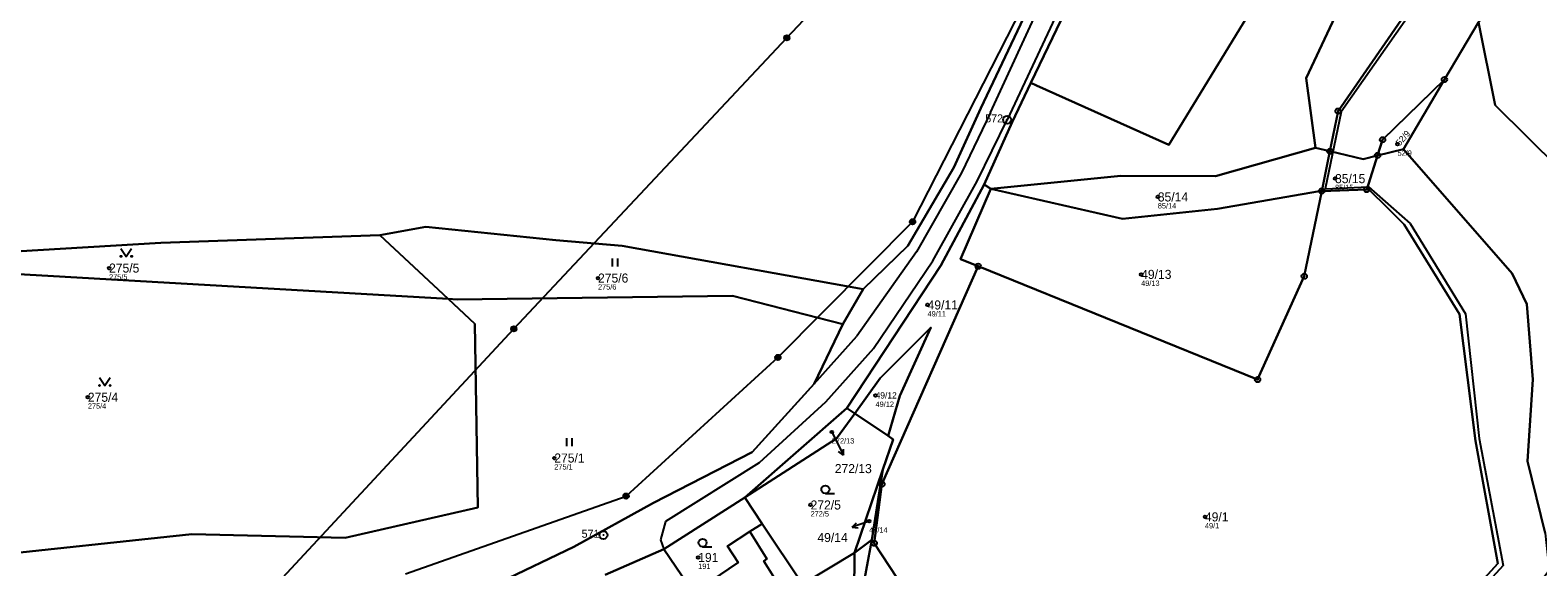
# Model space of a CAD drawing. Extents: x -734504 to -730695, y -1027923 to -1024502.
# Drawn here: x -732370.5 to -732087.5, y -1026341.5 to -1026240.6 of the extents above; entities that cross this region are included whole.
import ezdxf

# ---------------------------------------------------------------- set-up
doc = ezdxf.new("R2010")
doc.units = 0
for name, color, linetype in [('Definiční body', 7, 'Continuous'), ('Hranice parcel', 7, 'Continuous'), ('Parcelní čísla', 7, 'Continuous'), ('Polygon budovy', 7, 'Continuous'), ('Polygon parcely', 7, 'Continuous'), ('Pop  PČ popisy', 7, 'Continuous'), ('Poz předměty', 7, 'Continuous'), ('Vnitřní kresba', 7, 'Continuous'), ('Značky bodu BP', 7, 'Continuous'), ('Značky kultur', 7, 'Continuous')]:
    doc.layers.add(name, color=color, linetype=linetype)

msp = doc.modelspace()

# ---------------------------------------------------------------- linework, layer by layer
at = {"layer": 'Definiční body'}
for centre in [(-732113.81, -1026262.08), (-732125.55, -1026268.54), (-732158.82, -1026271.98), (-732355.72, -1026285.34), (-732263.92, -1026287.22), (-732161.95, -1026286.53), (-732202.05, -1026292.27), (-732359.7, -1026309.61), (-732211.81, -1026309.26), (-732220.03, -1026316.14), (-732272.13, -1026321.03), (-732224.01, -1026329.85), (-732213.01, -1026332.89), (-732149.97, -1026332.09), (-732245.11, -1026339.71)]:
    msp.add_circle(centre, 0.25, dxfattribs=at)
at = {"layer": 'Hranice parcel'}
for p, q in [((-732105.01, -1026249.93), (-732098.64, -1026239.13)), ((-732112.72, -1026262.99), (-732105.01, -1026249.93)), ((-732129.2, -1026262.77), (-732126.51, -1026263.4)), ((-732128.05, -1026270.88), (-732126.51, -1026263.4)), ((-732117.55, -1026264.18), (-732112.72, -1026262.99)), ((-732117.55, -1026264.18), (-732119.6, -1026270.59)), ((-732191.44, -1026269.64), (-732190.15, -1026270.47)), ((-732119.6, -1026270.59), (-732128.05, -1026270.88)), ((-732292.06, -1026291.14), (-732304.87, -1026279.14)), ((-732214.11, -1026289.29), (-732217.96, -1026295.89)), ((-732223.31, -1026307.07), (-732217.96, -1026295.89)), ((-732236.38, -1026328.43), (-732217.19, -1026311.66)), ((-732217.19, -1026311.66), (-732215.73, -1026312.65)), ((-732209.47, -1026316.89), (-732215.73, -1026312.65)), ((-732209.47, -1026316.89), (-732208.53, -1026317.53)), ((-732208.53, -1026317.53), (-732210.44, -1026323.16)), ((-732215.76, -1026338.84), (-732210.44, -1026323.16)), ((-732210.44, -1026323.16), (-732212.49, -1026336.39)), ((-732236.38, -1026328.43), (-732251.56, -1026338.17)), ((-732233.13, -1026333.41), (-732236.38, -1026328.43)), ((-732225.51, -1026344.75), (-732233.13, -1026333.41)), ((-732212.49, -1026336.39), (-732215.91, -1026354.5)), ((-732212.49, -1026336.39), (-732215.76, -1026338.84)), ((-732212.06, -1026337.04), (-732212.49, -1026336.39)), ((-732212.06, -1026337.04), (-732204.85, -1026347.98)), ((-732251.56, -1026338.17), (-732262.59, -1026342.98)), ((-732251.56, -1026338.17), (-732246.02, -1026346.36)), ((-732215.76, -1026338.84), (-732225.51, -1026344.75)), ((-732215.91, -1026354.5), (-732215.76, -1026338.84))]:
    msp.add_line(p, q, dxfattribs=at)
for points in [[(-732214.11, -1026289.29), (-732205.74, -1026281.18), (-732197.1, -1026266.43), (-732192.04, -1026255.29), (-732180.05, -1026229.9), (-732166.07, -1026198.43), (-732155.08, -1026176.13), (-732146.93, -1026164.06)], [(-732152.55, -1026186.92), (-732159.33, -1026201.71), (-732173.77, -1026231.98), (-732182.67, -1026250.57)], [(-732129.2, -1026262.77), (-732130.96, -1026249.66), (-732122.57, -1026231.77), (-732113.43, -1026217.9), (-732096.21, -1026207.5), (-732094.04, -1026201.57), (-732091.96, -1026192.26)], [(-732061.56, -1026190.95), (-732087.87, -1026202.08), (-732124.97, -1026255.85), (-732126.51, -1026263.4)], [(-732182.67, -1026250.57), (-732181.6, -1026251.05), (-732156.77, -1026262.18), (-732124.35, -1026209.08)], [(-732098.64, -1026239.13), (-732095.48, -1026254.73), (-732071.52, -1026278.48), (-732055.09, -1026298.35)], [(-732182.67, -1026250.57), (-732186.18, -1026257.93), (-732191.44, -1026269.64)], [(-732117.55, -1026264.18), (-732116.61, -1026261.24), (-732105.01, -1026249.93)], [(-732190.15, -1026270.47), (-732165.74, -1026268.02), (-732147.96, -1026268.08), (-732129.2, -1026262.77)], [(-732126.51, -1026263.4), (-732120.29, -1026264.86), (-732117.55, -1026264.18)], [(-732112.72, -1026262.99), (-732112.35, -1026263.41), (-732092.28, -1026286.34), (-732089.52, -1026292.13), (-732088.43, -1026306.25), (-732089.41, -1026321.62), (-732086.1, -1026335.12), (-732085.34, -1026342.14), (-732090.54, -1026349.05)], [(-732191.44, -1026269.64), (-732199.58, -1026284.89), (-732217.19, -1026311.66)], [(-732192.55, -1026285), (-732195.87, -1026283.65), (-732190.15, -1026270.47)], [(-732128.05, -1026270.88), (-732131.32, -1026286.89), (-732140.08, -1026306.29), (-732192.55, -1026285)], [(-732190.15, -1026270.47), (-732165.47, -1026276.08), (-732147.6, -1026274.19), (-732128.49, -1026270.9), (-732128.05, -1026270.88)], [(-732152.31, -1026372.87), (-732146.8, -1026375.56), (-732139.08, -1026379.32), (-732125.57, -1026383.53), (-732113.68, -1026377.44), (-732101, -1026362.93), (-732103.89, -1026350.64), (-732094.97, -1026340.83), (-732099.17, -1026317.82), (-732102.16, -1026293.98), (-732112.54, -1026277.18), (-732115.64, -1026274.11), (-732119.2, -1026270.58), (-732119.6, -1026270.59)], [(-732304.87, -1026279.14), (-732296.27, -1026277.6), (-732271.87, -1026280.13), (-732259.36, -1026281.15), (-732214.11, -1026289.29)], [(-732440.69, -1026280.59), (-732421.87, -1026282.85), (-732406.56, -1026283.61), (-732373.26, -1026282.21), (-732346.03, -1026280.61), (-732304.87, -1026279.14)], [(-732292.06, -1026291.14), (-732419.58, -1026283.82), (-732440.3, -1026284.21)], [(-732192.55, -1026285), (-732210.62, -1026325.93), (-732212.06, -1026337.04)], [(-732292.06, -1026291.14), (-732287.07, -1026295.82), (-732286.51, -1026330.31), (-732311.41, -1026336.02), (-732340.16, -1026335.34), (-732380.11, -1026339.6), (-732400.51, -1026343.36)], [(-732217.96, -1026295.89), (-732238.69, -1026290.56), (-732290.39, -1026291.24), (-732292.06, -1026291.14)], [(-732215.73, -1026312.65), (-732210.94, -1026306), (-732201.44, -1026296.5), (-732207.26, -1026309.37), (-732209.47, -1026316.89)], [(-732374.17, -1026380.16), (-732369.77, -1026381.41), (-732365.06, -1026380.27), (-732331.92, -1026366.35), (-732296.1, -1026350.97), (-732268.47, -1026337.73), (-732253.49, -1026329.47), (-732235, -1026319.92), (-732223.31, -1026307.07)], [(-732215.73, -1026312.65), (-732219.12, -1026317.35), (-732236.38, -1026328.43)], [(-732233.13, -1026333.41), (-732235.4, -1026334.85), (-732239.64, -1026337.61), (-732237.59, -1026340.65), (-732246.02, -1026346.36)]]:
    msp.add_lwpolyline(points, dxfattribs=at)
at = {"layer": 'Polygon budovy'}
msp.add_lwpolyline([(-732235.53, -1026343.74), (-732237.72, -1026345.21), (-732236.85, -1026346.56), (-732239.63, -1026348.41), (-732236.75, -1026352.73), (-732227.52, -1026346.18), (-732225.51, -1026344.75), (-732233.13, -1026333.41), (-732235.4, -1026334.85), (-732232.21, -1026339.99), (-732232.78, -1026340.4), (-732230.95, -1026343.26), (-732234.42, -1026345.48)], close=True, dxfattribs=at)
at = {"layer": 'Polygon parcely'}
for points in [[(-731875.94, -1026134.56), (-731901.72, -1026137), (-731916.33, -1026142.85), (-731944.2, -1026152.26), (-731960.77, -1026154.93), (-731980.68, -1026160.82), (-732001.38, -1026176.73), (-732017.86, -1026187.31), (-732030.07, -1026195.99), (-732035.43, -1026196.24), (-732047.19, -1026196.79), (-732059.27, -1026203.83), (-732083.66, -1026221.24), (-732098.64, -1026239.13), (-732095.48, -1026254.73), (-732071.52, -1026278.48), (-732055.09, -1026298.35), (-732026.3, -1026264.29), (-732002.43, -1026250.04), (-731962.89, -1026230.97), (-731942.08, -1026219.52), (-731920.65, -1026210.41), (-731899.04, -1026202.63), (-731850.9, -1026193.5)], [(-732470.37, -1026233.19), (-732440.69, -1026280.59), (-732421.87, -1026282.85), (-732406.56, -1026283.61), (-732373.26, -1026282.21), (-732346.03, -1026280.61), (-732304.87, -1026279.14), (-732296.27, -1026277.6), (-732271.87, -1026280.13), (-732259.36, -1026281.15), (-732214.11, -1026289.29), (-732205.74, -1026281.18), (-732197.1, -1026266.43), (-732192.04, -1026255.29), (-732180.05, -1026229.9)], [(-732180.05, -1026229.9), (-732192.04, -1026255.29), (-732197.1, -1026266.43), (-732205.74, -1026281.18), (-732214.11, -1026289.29), (-732217.96, -1026295.89), (-732223.31, -1026307.07), (-732235, -1026319.92), (-732253.49, -1026329.47), (-732268.47, -1026337.73), (-732296.1, -1026350.97)], [(-732262.59, -1026342.98), (-732251.56, -1026338.17), (-732236.38, -1026328.43), (-732217.19, -1026311.66), (-732199.58, -1026284.89), (-732191.44, -1026269.64), (-732186.18, -1026257.93), (-732182.67, -1026250.57), (-732173.77, -1026231.98)], [(-732086.1, -1026335.12), (-732089.41, -1026321.62), (-732088.43, -1026306.25), (-732089.52, -1026292.13), (-732092.28, -1026286.34), (-732112.35, -1026263.41), (-732112.72, -1026262.99), (-732117.55, -1026264.18), (-732119.6, -1026270.59), (-732119.2, -1026270.58), (-732115.64, -1026274.11), (-732112.54, -1026277.18), (-732102.16, -1026293.98), (-732099.17, -1026317.82), (-732094.97, -1026340.83), (-732103.89, -1026350.64)], [(-732246.02, -1026346.36), (-732251.56, -1026338.17), (-732262.59, -1026342.98)]]:
    msp.add_lwpolyline(points, dxfattribs=at)
for points in [[(-732083.66, -1026221.24), (-732059.27, -1026203.83), (-732047.19, -1026196.79), (-732035.43, -1026196.24), (-732023.07, -1026189.52), (-731985.49, -1026158.78), (-731992.34, -1026161.68), (-732001.32, -1026167.66), (-732013.22, -1026173.94), (-732027.23, -1026180.39), (-732038.88, -1026184.76), (-732048.2, -1026187.69), (-732060.74, -1026190.89), (-732061.56, -1026190.95), (-732087.87, -1026202.08), (-732124.97, -1026255.85), (-732126.51, -1026263.4), (-732120.29, -1026264.86), (-732117.55, -1026264.18), (-732116.61, -1026261.24), (-732105.01, -1026249.93), (-732098.64, -1026239.13)], [(-732173.77, -1026231.98), (-732182.67, -1026250.57), (-732181.6, -1026251.05), (-732156.77, -1026262.18), (-732124.35, -1026209.08), (-732130.1, -1026206.97), (-732130.61, -1026207.73), (-732136.02, -1026204.6), (-732146.24, -1026198.41), (-732148.86, -1026202.94), (-732154.63, -1026199.65), (-732146.5, -1026185.27), (-732143.75, -1026182.83), (-732148.26, -1026182.9), (-732152.55, -1026186.92), (-732159.33, -1026201.71)], [(-732091.96, -1026192.26), (-732096.11, -1026191.88), (-732104.42, -1026188.57), (-732109.84, -1026184.72), (-732113.08, -1026190.09), (-732124.35, -1026209.08), (-732156.77, -1026262.18), (-732181.6, -1026251.05), (-732182.67, -1026250.57), (-732186.18, -1026257.93), (-732191.44, -1026269.64), (-732190.15, -1026270.47), (-732165.74, -1026268.02), (-732147.96, -1026268.08), (-732129.2, -1026262.77), (-732130.96, -1026249.66), (-732122.57, -1026231.77), (-732113.43, -1026217.9), (-732096.21, -1026207.5), (-732094.04, -1026201.57)], [(-732129.2, -1026262.77), (-732126.51, -1026263.4), (-732124.97, -1026255.85), (-732087.87, -1026202.08), (-732061.56, -1026190.95), (-732075, -1026192.28), (-732084.02, -1026192.61), (-732091.96, -1026192.26), (-732094.04, -1026201.57), (-732096.21, -1026207.5), (-732113.43, -1026217.9), (-732122.57, -1026231.77), (-732130.96, -1026249.66)], [(-732079.53, -1026344.75), (-732069.09, -1026323.11), (-732062.24, -1026304.22), (-732055.09, -1026298.35), (-732071.52, -1026278.48), (-732095.48, -1026254.73), (-732098.64, -1026239.13), (-732105.01, -1026249.93), (-732112.72, -1026262.99), (-732112.35, -1026263.41), (-732092.28, -1026286.34), (-732089.52, -1026292.13), (-732088.43, -1026306.25), (-732089.41, -1026321.62), (-732086.1, -1026335.12), (-732085.34, -1026342.14), (-732090.54, -1026349.05), (-732085.11, -1026358.39)], [(-732105.01, -1026249.93), (-732116.61, -1026261.24), (-732117.55, -1026264.18), (-732112.72, -1026262.99)], [(-732126.51, -1026263.4), (-732129.2, -1026262.77), (-732147.96, -1026268.08), (-732165.74, -1026268.02), (-732190.15, -1026270.47), (-732165.47, -1026276.08), (-732147.6, -1026274.19), (-732128.49, -1026270.9), (-732128.05, -1026270.88)], [(-732128.05, -1026270.88), (-732119.6, -1026270.59), (-732117.55, -1026264.18), (-732120.29, -1026264.86), (-732126.51, -1026263.4)], [(-732210.94, -1026306), (-732201.44, -1026296.5), (-732207.26, -1026309.37), (-732209.47, -1026316.89), (-732208.53, -1026317.53), (-732210.44, -1026323.16), (-732212.49, -1026336.39), (-732212.06, -1026337.04), (-732210.62, -1026325.93), (-732192.55, -1026285), (-732195.87, -1026283.65), (-732190.15, -1026270.47), (-732191.44, -1026269.64), (-732199.58, -1026284.89), (-732217.19, -1026311.66), (-732215.73, -1026312.65)], [(-732119.6, -1026270.59), (-732128.05, -1026270.88), (-732131.32, -1026286.89), (-732140.08, -1026306.29), (-732192.55, -1026285), (-732210.62, -1026325.93), (-732212.06, -1026337.04), (-732204.85, -1026347.98), (-732187.82, -1026359.03), (-732174.53, -1026364.98), (-732157.9, -1026370.15), (-732152.31, -1026372.87), (-732146.8, -1026375.56), (-732139.08, -1026379.32), (-732125.57, -1026383.53), (-732113.68, -1026377.44), (-732101, -1026362.93), (-732103.89, -1026350.64), (-732094.97, -1026340.83), (-732099.17, -1026317.82), (-732102.16, -1026293.98), (-732112.54, -1026277.18), (-732115.64, -1026274.11), (-732119.2, -1026270.58)], [(-732192.55, -1026285), (-732140.08, -1026306.29), (-732131.32, -1026286.89), (-732128.05, -1026270.88), (-732128.49, -1026270.9), (-732147.6, -1026274.19), (-732165.47, -1026276.08), (-732190.15, -1026270.47), (-732195.87, -1026283.65)], [(-732214.11, -1026289.29), (-732259.36, -1026281.15), (-732271.87, -1026280.13), (-732296.27, -1026277.6), (-732304.87, -1026279.14), (-732292.06, -1026291.14), (-732290.39, -1026291.24), (-732238.69, -1026290.56), (-732217.96, -1026295.89)], [(-732304.87, -1026279.14), (-732346.03, -1026280.61), (-732373.26, -1026282.21), (-732406.56, -1026283.61), (-732421.87, -1026282.85), (-732440.69, -1026280.59), (-732440.3, -1026284.21), (-732419.58, -1026283.82), (-732292.06, -1026291.14)], [(-732440.3, -1026284.21), (-732440.06, -1026286.51), (-732427.06, -1026306.14), (-732417.13, -1026320.72), (-732400.51, -1026343.36), (-732380.11, -1026339.6), (-732340.16, -1026335.34), (-732311.41, -1026336.02), (-732286.51, -1026330.31), (-732287.07, -1026295.82), (-732292.06, -1026291.14), (-732419.58, -1026283.82)], [(-732380.11, -1026339.6), (-732400.51, -1026343.36), (-732374.17, -1026380.16), (-732369.77, -1026381.41), (-732365.06, -1026380.27), (-732331.92, -1026366.35), (-732296.1, -1026350.97), (-732268.47, -1026337.73), (-732253.49, -1026329.47), (-732235, -1026319.92), (-732223.31, -1026307.07), (-732217.96, -1026295.89), (-732238.69, -1026290.56), (-732290.39, -1026291.24), (-732292.06, -1026291.14), (-732287.07, -1026295.82), (-732286.51, -1026330.31), (-732311.41, -1026336.02), (-732340.16, -1026335.34)], [(-732209.47, -1026316.89), (-732207.26, -1026309.37), (-732201.44, -1026296.5), (-732210.94, -1026306), (-732215.73, -1026312.65)], [(-732215.73, -1026312.65), (-732217.19, -1026311.66), (-732236.38, -1026328.43), (-732219.12, -1026317.35)], [(-732215.76, -1026338.84), (-732210.44, -1026323.16), (-732208.53, -1026317.53), (-732209.47, -1026316.89), (-732215.73, -1026312.65), (-732219.12, -1026317.35), (-732236.38, -1026328.43), (-732233.13, -1026333.41), (-732225.51, -1026344.75)], [(-732215.76, -1026338.84), (-732212.49, -1026336.39), (-732210.44, -1026323.16)], [(-732251.56, -1026338.17), (-732246.02, -1026346.36), (-732237.59, -1026340.65), (-732239.64, -1026337.61), (-732235.4, -1026334.85), (-732233.13, -1026333.41), (-732236.38, -1026328.43)], [(-732239.64, -1026337.61), (-732237.59, -1026340.65), (-732246.02, -1026346.36), (-732243.3, -1026350.22), (-732240.09, -1026354.87), (-732236.75, -1026352.73), (-732227.52, -1026346.18), (-732225.51, -1026344.75), (-732233.13, -1026333.41), (-732235.4, -1026334.85)], [(-732215.91, -1026354.5), (-732204.85, -1026347.98), (-732212.06, -1026337.04), (-732212.49, -1026336.39)], [(-732212.49, -1026336.39), (-732215.76, -1026338.84), (-732215.91, -1026354.5)], [(-732227.52, -1026346.18), (-732236.75, -1026352.73), (-732240.09, -1026354.87), (-732235.1, -1026362.33), (-732232.52, -1026366.3), (-732219.94, -1026356.77), (-732215.91, -1026354.5), (-732215.76, -1026338.84), (-732225.51, -1026344.75)]]:
    msp.add_lwpolyline(points, close=True, dxfattribs=at)
at = {"layer": 'Pop  PČ popisy'}
for p, q in [((-732220.03, -1026316.14), (-732219.2, -1026317.8)), ((-732219.2, -1026317.8), (-732217.84, -1026320.47)), ((-732217.84, -1026320.47), (-732218.74, -1026319.81)), ((-732217.84, -1026320.47), (-732217.85, -1026319.35)), ((-732213.35, -1026333.01), (-732216.19, -1026333.99)), ((-732216.19, -1026333.99), (-732215.4, -1026333.19)), ((-732216.19, -1026333.99), (-732215.08, -1026334.13)), ((-732213.01, -1026332.89), (-732213.35, -1026333.01))]:
    msp.add_line(p, q, dxfattribs=at)
at = {"layer": 'Poz předměty'}
for p, q in [((-732228.47, -1026242.08), (-732179.8, -1026190.15)), ((-732184.22, -1026236.17), (-732204.85, -1026276.64)), ((-732279.73, -1026296.76), (-732228.47, -1026242.08)), ((-732204.85, -1026276.64), (-732230.15, -1026302.13)), ((-732334.9, -1026356.18), (-732279.73, -1026296.76)), ((-732230.15, -1026302.13), (-732258.65, -1026328.17)), ((-732300.09, -1026342.8), (-732258.65, -1026328.17))]:
    msp.add_line(p, q, dxfattribs=at)
for centre, radius in [((-732228.47, -1026242.08), 0.5), ((-732228.47, -1026242.08), 0.4), ((-732228.47, -1026242.08), 0.3), ((-732228.47, -1026242.08), 0.2), ((-732228.47, -1026242.08), 0.1), ((-732204.85, -1026276.64), 0.5), ((-732204.85, -1026276.64), 0.4), ((-732204.85, -1026276.64), 0.3), ((-732204.85, -1026276.64), 0.2), ((-732204.85, -1026276.64), 0.1), ((-732279.73, -1026296.76), 0.5), ((-732279.73, -1026296.76), 0.4), ((-732279.73, -1026296.76), 0.3), ((-732279.73, -1026296.76), 0.2), ((-732279.73, -1026296.76), 0.1), ((-732230.15, -1026302.13), 0.5), ((-732230.15, -1026302.13), 0.4), ((-732230.15, -1026302.13), 0.3), ((-732230.15, -1026302.13), 0.2), ((-732230.15, -1026302.13), 0.1), ((-732258.65, -1026328.17), 0.5), ((-732258.65, -1026328.17), 0.4), ((-732258.65, -1026328.17), 0.3), ((-732258.65, -1026328.17), 0.2), ((-732258.65, -1026328.17), 0.1)]:
    msp.add_circle(centre, radius, dxfattribs=at)
at = {"layer": 'Vnitřní kresba'}
for p, q in [((-732190.21, -1026256.1), (-732178.35, -1026230.26)), ((-732174.93, -1026231.54), (-732187.12, -1026257.47)), ((-732190.21, -1026256.1), (-732195.69, -1026267.48)), ((-732192.72, -1026269), (-732187.12, -1026257.47)), ((-732195.69, -1026267.48), (-732204.11, -1026282.28)), ((-732201.04, -1026284), (-732192.72, -1026269)), ((-732204.11, -1026282.28), (-732215.34, -1026298.16)), ((-732212.18, -1026300.45), (-732201.04, -1026284)), ((-732223.31, -1026307.07), (-732215.34, -1026298.16)), ((-732212.18, -1026300.45), (-732221.2, -1026310.55)), ((-732221.2, -1026310.55), (-732233.69, -1026321.91)), ((-732233.69, -1026321.91), (-732251.23, -1026332.97)), ((-732251.23, -1026332.97), (-732252.17, -1026336.43)), ((-732252.17, -1026336.43), (-732251.56, -1026338.17)), ((-732232.21, -1026339.99), (-732235.4, -1026334.85)), ((-732232.78, -1026340.4), (-732232.21, -1026339.99)), ((-732230.95, -1026343.26), (-732232.78, -1026340.4))]:
    msp.add_line(p, q, dxfattribs=at)
msp.add_lwpolyline([(-732087.21, -1026202.94), (-732124.38, -1026256.02), (-732127.4, -1026270.43), (-732119.25, -1026270.06), (-732111.46, -1026276.95), (-732101.04, -1026293.95), (-732098.48, -1026317.36), (-732093.95, -1026341.22), (-732102.61, -1026350.68), (-732100.36, -1026363.51), (-732112.7, -1026377.78), (-732125.85, -1026384.35), (-732139.63, -1026380.35), (-732151.22, -1026374.07), (-732148.01, -1026380.94), (-732137.18, -1026420.85), (-732119.06, -1026460.17), (-732103.36, -1026479.26), (-732076.43, -1026494.41), (-732059.88, -1026505.92), (-732040.2, -1026517.94), (-732056.55, -1026525.07), (-732061.13, -1026537.35), (-732085.01, -1026542.48)], dxfattribs=at)
at = {"layer": 'Značky bodu BP'}
for centre, radius in [((-732105.01, -1026249.93), 0.5), ((-732105.01, -1026249.93), 0.0303), ((-732187.12, -1026257.47), 0.75), ((-732187.12, -1026257.47), 0.03), ((-732124.97, -1026255.85), 0.5), ((-732124.97, -1026255.85), 0.0303), ((-732126.51, -1026263.4), 0.5), ((-732126.51, -1026263.4), 0.0303), ((-732116.61, -1026261.24), 0.5), ((-732116.61, -1026261.24), 0.0303), ((-732117.55, -1026264.18), 0.5), ((-732117.55, -1026264.18), 0.0303), ((-732128.05, -1026270.88), 0.5), ((-732128.05, -1026270.88), 0.0303), ((-732119.6, -1026270.59), 0.5), ((-732119.6, -1026270.59), 0.0303), ((-732192.55, -1026285), 0.5), ((-732192.55, -1026285), 0.0303), ((-732131.32, -1026286.89), 0.5), ((-732131.32, -1026286.89), 0.0303), ((-732140.08, -1026306.29), 0.5), ((-732140.08, -1026306.29), 0.0303), ((-732210.62, -1026325.93), 0.5), ((-732210.62, -1026325.93), 0.0303), ((-732262.9, -1026335.51), 0.75), ((-732262.9, -1026335.51), 0.03), ((-732212.06, -1026337.04), 0.5), ((-732212.06, -1026337.04), 0.0303)]:
    msp.add_circle(centre, radius, dxfattribs=at)
at = {"layer": 'Značky kultur'}
for p, q in [((-732261.23, -1026285.02), (-732261.23, -1026283.52)), ((-732260.23, -1026285.02), (-732260.23, -1026283.52)), ((-732269.75, -1026318.83), (-732269.75, -1026317.33)), ((-732268.75, -1026318.83), (-732268.75, -1026317.33)), ((-732221.24, -1026327.68), (-732219.49, -1026327.68)), ((-732244.29, -1026337.7), (-732242.54, -1026337.7))]:
    msp.add_line(p, q, dxfattribs=at)
for points in [[(-732353.48, -1026281.64), (-732352.48, -1026283.14), (-732351.48, -1026281.64)], [(-732357.5, -1026305.91), (-732356.5, -1026307.41), (-732355.5, -1026305.91)]]:
    msp.add_lwpolyline(points, dxfattribs=at)
for centre, radius in [((-732353.48, -1026283.14), 0.1), ((-732351.48, -1026283.14), 0.1), ((-732357.5, -1026307.41), 0.1), ((-732355.5, -1026307.41), 0.1), ((-732221.24, -1026326.93), 0.75), ((-732244.29, -1026336.95), 0.75)]:
    msp.add_circle(centre, radius, dxfattribs=at)

# ---------------------------------------------------------------- texts
at = {"layer": 'Definiční body'}
for s, p in [('52/9', (-732113.81, -1026264.24)), ('85/15', (-732125.55, -1026270.7)), ('85/14', (-732158.82, -1026274.14)), ('275/5', (-732355.72, -1026287.5)), ('275/6', (-732263.92, -1026289.38)), ('49/13', (-732161.95, -1026288.69)), ('49/11', (-732202.05, -1026294.43)), ('275/4', (-732359.7, -1026311.77)), ('49/12', (-732211.81, -1026311.42)), ('272/13', (-732220.03, -1026318.3)), ('275/1', (-732272.13, -1026323.19)), ('272/5', (-732224.01, -1026332.01)), ('49/14', (-732213.01, -1026335.05)), ('49/1', (-732149.97, -1026334.25)), ('191', (-732245.11, -1026341.87))]:
    msp.add_text(s, height=1, dxfattribs=at).set_placement(p)
at = {"layer": 'Parcelní čísla'}
msp.add_text('52/9', height=1.19, rotation=49, dxfattribs=at).set_placement((-732113.36, -1026262.47))
for s, height, p in [('85/15', 1.7, (-732125.55, -1026269.39)), ('85/14', 1.7, (-732158.82, -1026272.83)), ('275/5', 1.7, (-732355.72, -1026286.19)), ('49/13', 1.7, (-732161.95, -1026287.38)), ('275/6', 1.7, (-732263.92, -1026288.07)), ('49/11', 1.7, (-732202.05, -1026293.12)), ('275/4', 1.7, (-732359.7, -1026310.46)), ('49/12', 1.19, (-732211.81, -1026309.85)), ('275/1', 1.7, (-732272.13, -1026321.88)), ('272/13', 1.7, (-732219.47, -1026323.87)), ('272/5', 1.7, (-732224.01, -1026330.7)), ('49/1', 1.7, (-732149.97, -1026332.94)), ('49/14', 1.7, (-732222.73, -1026336.82)), ('191', 1.7, (-732245.11, -1026340.56))]:
    msp.add_text(s, height=height, dxfattribs=at).set_placement(p)
at = {"layer": 'Značky bodu BP'}
for s, p in [('572', (-732191.22, -1026257.97)), ('571', (-732267, -1026336.01))]:
    msp.add_text(s, height=1.5, dxfattribs=at).set_placement(p)

doc.saveas('drawing.dxf')
